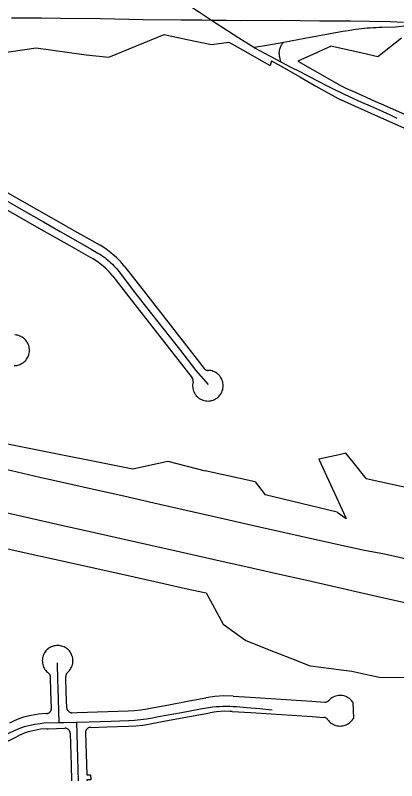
# Model space of a CAD drawing. Extents: x -2233 to 187241, y 4582 to 150524.
# Drawn here: x 94679 to 96173, y 55651 to 58649 of the extents above; entities that cross this region are included whole.
import ezdxf

# ---------------------------------------------------------------- set-up
doc = ezdxf.new("R2010")
doc.units = 0
doc.layers.add('GE_X_CL_2000', color=7, linetype='Continuous')
doc.layers.add('RW_X_Fee_RW', color=7, linetype='Continuous')

msp = doc.modelspace()

# ---------------------------------------------------------------- linework, layer by layer
at = {"layer": 'GE_X_CL_2000'}
for points in [[(95213.3, 58786.8), (95244.6, 58766), (95268.4, 58750.8), (95351.3, 58694.8), (95399.9, 58662.2), (95439.5, 58635.7), (95447.3, 58630.7), (95554.3, 58560.6), (95613, 58524.8), (95613.5, 58524.5)], [(94663.2, 58639.5), (94780.7, 58639.4), (94855.9, 58638.5), (95012.4, 58636.6), (95180.1, 58633.3), (95328.7, 58631.5), (95409.5, 58631.3), (95447.3, 58630.7), (95484.9, 58630.1), (95506.2, 58630.2), (95560.4, 58629.5), (95718.4, 58629.8), (95872.2, 58627.9), (95991.5, 58627.5), (96065.5, 58627), (96148, 58625.6), (96199.9, 58623.2)], [(95730.8, 58544.7), (95813, 58560.2), (95926.6, 58580.8), (95961.4, 58587.2), (95982.5, 58590.5), (96003.6, 58593.4), (96024.8, 58596.2), (96057.6, 58599.9), (96069.2, 58600.9), (96080.8, 58601.7), (96092.5, 58602.2), (96104.1, 58602.4), (96115.8, 58602.4), (96167.8, 58604.4), (96216.5, 58609.3), (96269.8, 58616.2)], [(95613.5, 58524.5), (95615.7, 58524.8), (95664.7, 58532.7), (95730.8, 58544.7)], [(95719.5, 58467.1), (95715, 58485.6), (95714.2, 58489.1), (95713.6, 58492.6), (95713.2, 58496.1), (95713, 58499.7), (95713, 58503.2), (95713.3, 58506.8), (95713.7, 58510.3), (95714.3, 58513.8), (95715.1, 58517.2), (95716.1, 58520.6), (95717.7, 58524.8), (95720.3, 58530.4), (95722.1, 58533.5), (95724, 58536.5), (95726.1, 58539.4), (95728.4, 58542.1), (95730.8, 58544.7)], [(95613.5, 58524.5), (95618.8, 58521.2), (95677.1, 58489.7), (95719.5, 58467.1)], [(95719.5, 58467.1), (95758.7, 58446.3), (95793, 58428.7), (95857.8, 58395), (95909, 58368.9), (95969.5, 58339.3), (96035.6, 58309.6), (96069, 58294.8), (96104.1, 58278.9), (96147.9, 58259.4), (96174.2, 58246.4)], [(94642.9, 57923.2), (94710.2, 57884.9), (94788.5, 57840.6), (94854.7, 57802.5), (94914.6, 57769), (94975.2, 57733.5), (94995.7, 57722), (95002.6, 57717.9), (95009.3, 57713.7), (95015.9, 57709.3), (95022.4, 57704.8), (95028.8, 57700.1), (95035, 57695.2), (95041.2, 57690.2), (95047.2, 57685), (95053, 57679.6), (95058.8, 57674.2), (95064.3, 57668.5), (95069.8, 57662.8), (95075.1, 57656.9), (95080.2, 57650.8), (95085.2, 57644.6), (95146.1, 57564.5), (95193, 57504.8), (95257, 57423.3), (95321.8, 57340.8), (95385.9, 57258.2), (95434.3, 57202.4)], [(96377.1, 56483.2), (96247, 56510.6), (96183, 56524.8), (96125.2, 56537.7), (96047.4, 56552.3), (95933, 56577.6), (95799.2, 56607.4), (95624.3, 56647), (95498, 56675.4), (95376.5, 56702.7), (95220.9, 56738), (95104.1, 56765.1), (94985.2, 56791.6), (94863.1, 56819.2), (94775.2, 56839), (94663.4, 56864.9), (94553.9, 56889.5), (94325.3, 56940.9), (94185, 56972.3), (94055.2, 57001.6), (94026.6, 57009.4), (94024.6, 57009.9)], [(93733.7, 56899.3), (93768.2, 56889.2), (93982.4, 56845.1), (94026.6, 56836.1), (94114.6, 56818.2), (94232.5, 56793), (94377.9, 56760.5), (94507.2, 56731.6), (94652.8, 56698.9), (94768.1, 56672.9), (94860, 56652.1), (94937, 56634.7), (95041.7, 56611.1), (95326.2, 56547.1), (95424.3, 56524.8), (95480.8, 56512), (95594.2, 56487), (95702.1, 56463), (95821.1, 56435.8), (96093.9, 56374), (96228, 56344.2), (96377.1, 56310.1)], [(94842.1, 56112.9), (94843.7, 56043.5), (94845.1, 56014), (94847.3, 55923.8), (94849.1, 55878.7)], [(94918.4, 55880.2), (94967.9, 55881.1), (95054.6, 55884.3), (95121.8, 55886.6), (95145.5, 55888), (95169.1, 55890.3), (95180.9, 55891.7), (95192.6, 55893.3), (95216, 55897.1), (95239.5, 55901.8), (95329.8, 55918.3), (95404.8, 55932.5), (95451.5, 55940.5), (95465.3, 55941.3), (95478.6, 55941.9), (95492, 55942.2), (95505.3, 55942.3), (95518.6, 55942.1), (95532, 55941.7), (95545.3, 55941.1), (95558.6, 55940.2), (95571.9, 55939.1), (95584.9, 55937.7), (95636.8, 55933.1), (95685.2, 55928.8)], [(94651.2, 55835.3), (94678.6, 55848.4), (94694.1, 55855.1), (94714.6, 55862.8), (94736.2, 55868.3), (94754.1, 55872), (94775.7, 55875), (94790.4, 55877), (94849.1, 55878.7)], [(94849.1, 55878.7), (94869.1, 55879.2), (94918.4, 55880.2)], [(94918.4, 55880.2), (94919.7, 55835.2), (94922.8, 55739.2), (94925.2, 55650.6)]]:
    msp.add_lwpolyline(points, dxfattribs=at)
at = {"layer": 'RW_X_Fee_RW'}
for p, q in [((95044.8, 58485.1), (95261.4, 58574.7)), ((95261.4, 58574.7), (95352.4, 58555.1)), ((95352.4, 58555.1), (95447.1, 58534.8)), ((95447.1, 58534.8), (95515.6, 58544.7)), ((96191.9, 58560.3), (96099.2, 58487)), ((94595, 58498.2), (94760, 58521.6)), ((95858.8, 58502.9), (95785.8, 58469.8)), ((95682.5, 58471.3), (95677, 58452.2)), ((94877.7, 57823.9), (94648.5, 57953.4)), ((94877.7, 57823.9), (95010.9, 57748.3)), ((95108.4, 57664.1), (95189.3, 57560.3)), ((95061, 57627.3), (95123.7, 57546.8)), ((95189.3, 57560.3), (95418.5, 57265.9)), ((95123.7, 57546.8), (95371.2, 57229.1)), ((94493.7, 57000.2), (94713.6, 56956.9)), ((94713.6, 56956.9), (95139.7, 56872.9)), ((95139.7, 56872.9), (95276.5, 56902.9)), ((95276.5, 56902.9), (95423, 56865.1)), ((95868.5, 56909.8), (95975.4, 56678.5)), ((95618.1, 56821.1), (95423, 56865.1)), ((96053.6, 56835.2), (96346.3, 56769.4)), ((95618.1, 56821.1), (95658.1, 56771.1)), ((95939.9, 56702.4), (95658.1, 56771.1)), ((95939.9, 56702.4), (95975.4, 56678.5)), ((95426.5, 56386.3), (95492.9, 56263.5)), ((95966.5, 56084.2), (95997.5, 56080.2)), ((96103.9, 56056.4), (96283.8, 56054.3)), ((96001.5, 55958.1), (96003.4, 55894.4)), ((94900.8, 55917), (94920.8, 55917.6)), ((94953.3, 55838.6), (94958.5, 55673.7)), ((94958.5, 55673.7), (94973.4, 55674.1)), ((94973.4, 55674.1), (94974.1, 55654.2)), ((94974.1, 55654.2), (94959.1, 55653.7))]:
    msp.add_line(p, q, dxfattribs=at)
for points in [[(95515.6, 58544.7), (95547.7, 58526.3), (95589.7, 58502.2), (95633.1, 58477.4), (95677, 58452.2)], [(94760, 58521.6), (94955.7, 58495), (95044.8, 58485.1)], [(95858.8, 58502.9), (95867.8, 58507), (95915.5, 58528.6)], [(96099.2, 58487), (96038, 58500.9), (95915.5, 58528.6)], [(95682.5, 58471.3), (95731.5, 58443.3), (95793.1, 58408), (95856, 58372), (95944.2, 58323)], [(95785.8, 58469.8), (95860.8, 58426.9), (95955.4, 58372.7)], [(95955.4, 58372.7), (95976.6, 58363.3), (96010.2, 58348.3)], [(96010.2, 58348.3), (96099.7, 58308.3), (96109.1, 58304.1), (96493.6, 58132.6)], [(95944.2, 58323), (96109.6, 58249.2), (96259.7, 58182.2), (96352.2, 58140.9), (96379.1, 58128.9)], [(94593, 57916.6), (94596.6, 57914.5), (94770.1, 57816), (94889.3, 57748.4), (94981.3, 57696.1)], [(95108.4, 57664.1), (95091.7, 57683.9), (95073.4, 57702.3), (95062.3, 57711.2), (95053.2, 57718.8), (95033, 57734.6), (95010.9, 57748.3)], [(95061, 57627.3), (95047.4, 57643.4), (95032.4, 57658.5), (95016.4, 57672.4), (94999.3, 57684.9), (94981.3, 57696.1)], [(94673.6, 57277), (94678.8, 57277.2), (94683.9, 57277.8), (94689, 57278.9), (94694, 57280.4), (94698.8, 57282.3), (94703.4, 57284.6), (94707.9, 57287.3), (94712, 57290.4), (94715.9, 57293.9), (94719.5, 57297.6), (94722.7, 57301.7), (94725.6, 57306), (94728.1, 57310.6), (94730.1, 57315.3), (94731.6, 57319.5), (94731.8, 57320.2), (94733, 57325.3), (94733.8, 57330.4), (94734.2, 57335.6), (94734.1, 57340.8), (94733.5, 57345.9), (94732.5, 57351), (94731.1, 57356), (94729.2, 57360.9), (94727, 57365.5), (94724.3, 57370), (94721.3, 57374.2), (94717.9, 57378.1), (94714.2, 57381.8), (94710.1, 57385), (94705.8, 57388), (94702, 57390.1), (94701.3, 57390.5), (94696.6, 57392.7), (94691.7, 57394.4), (94686.7, 57395.7), (94681.6, 57396.5), (94676.4, 57397)], [(95381.7, 57167.5), (95383.8, 57164.4), (95384.6, 57163.1), (95387.8, 57159), (95391.4, 57155.3), (95395.3, 57151.8), (95399.4, 57148.7), (95403.8, 57145.9), (95408.5, 57143.6), (95413.3, 57141.7), (95418.3, 57140.1), (95423.4, 57139.1), (95428.5, 57138.4), (95433.7, 57138.2), (95438.9, 57138.5), (95444.1, 57139.2), (95449.1, 57140.4), (95454.1, 57142), (95458.9, 57144), (95463.5, 57146.4), (95467.8, 57149.2), (95472, 57152.4), (95475.8, 57155.9), (95479.3, 57159.8), (95482.4, 57163.9), (95485.2, 57168.3), (95487.6, 57172.9), (95489.6, 57177.7), (95491.2, 57182.6), (95492.3, 57187.7), (95493, 57192.9), (95493.3, 57198.1), (95493, 57203.3), (95492.4, 57208.4), (95491.3, 57213.5), (95489.7, 57218.5), (95487.8, 57223.3), (95485.4, 57227.9), (95482.6, 57232.3), (95479.5, 57236.5), (95476, 57240.3), (95472.2, 57243.9), (95468.1, 57247.1), (95463.8, 57249.9), (95459.2, 57252.3), (95454.4, 57254.4), (95449.5, 57256), (95444.4, 57257.2), (95439.2, 57257.9), (95434.1, 57258.2)], [(95418.5, 57265.9), (95419.7, 57264.6), (95421, 57263.3), (95422.4, 57262.2), (95423.9, 57261.2), (95425.4, 57260.3), (95427.1, 57259.6), (95428.8, 57259), (95430.5, 57258.6), (95432.3, 57258.3), (95434.1, 57258.2)], [(95374.9, 57212.1), (95375.2, 57213.9), (95375.4, 57215.7), (95375.4, 57217.5), (95375.3, 57219.3), (95375, 57221), (95374.5, 57222.8), (95373.9, 57224.4), (95373.1, 57226.1), (95372.2, 57227.6), (95371.2, 57229.1)], [(95374.9, 57212.1), (95373.9, 57207.1), (95373.4, 57202), (95373.3, 57196.8), (95373.6, 57191.7), (95374.4, 57186.6), (95375.6, 57181.6), (95377.2, 57176.7), (95379.3, 57172), (95381.7, 57167.5)], [(95973.7, 56934.1), (95967.9, 56932.8), (95947, 56927.9), (95868.5, 56909.8)], [(96053.6, 56835.2), (96002, 56899), (95973.7, 56934.1)], [(94442.9, 56604.8), (94661.3, 56556.2), (94713.1, 56544.7), (94832.1, 56518.3), (95104.1, 56457.9), (95184.7, 56440), (95265.3, 56422.1), (95345.9, 56404.2), (95426.5, 56386.3)], [(95492.9, 56263.5), (95510.8, 56250.7), (95582.1, 56199.8)], [(95582.1, 56199.8), (95592.6, 56195.7), (95673.6, 56163.6), (95754.7, 56131.6), (95830.2, 56101.7)], [(94883.5, 56074.9), (94885.6, 56076.8), (94887.3, 56078.4), (94890.8, 56082.3), (94893.9, 56086.5), (94896.7, 56090.9), (94899, 56095.5), (94901, 56100.3), (94902.5, 56105.3), (94903.6, 56110.4), (94904.2, 56115.5), (94904.4, 56120.7), (94904.1, 56125.9), (94903.4, 56131.1), (94902.3, 56136.1), (94901.7, 56137.8), (94900.7, 56141.1), (94898.7, 56145.9), (94896.3, 56150.5), (94893.5, 56154.9), (94890.3, 56159), (94886.8, 56162.8), (94882.9, 56166.3), (94882.1, 56166.9), (94878.8, 56169.5), (94874.4, 56172.3), (94869.8, 56174.7), (94865, 56176.7), (94860.1, 56178.2), (94855, 56179.4), (94849.9, 56180.1), (94844.7, 56180.3), (94842.7, 56180.2), (94839.5, 56180.1), (94834.3, 56179.5), (94829.2, 56178.4), (94824.3, 56176.9), (94819.4, 56174.9), (94814.8, 56172.5), (94810.4, 56169.8), (94806.3, 56166.7), (94805.6, 56166.1), (94802.4, 56163.2), (94798.8, 56159.4), (94795.6, 56155.3), (94792.8, 56151), (94790.3, 56146.4), (94788.3, 56141.6), (94786.6, 56136.5), (94785.5, 56131.6), (94784.7, 56126.5), (94784.4, 56121.3), (94784.5, 56116.1), (94785.1, 56110.9), (94786.2, 56105.8), (94787.6, 56100.8), (94789.5, 56096), (94791.8, 56091.4), (94794.5, 56086.9), (94797.6, 56082.7), (94801.1, 56078.8), (94804.8, 56075.2), (94808.9, 56072)], [(95830.2, 56101.7), (95835.7, 56101), (95916.1, 56090.6), (95966.5, 56084.2)], [(95997.5, 56080.2), (96067.7, 56064.5), (96103.9, 56056.4)], [(94816.4, 56057), (94816.2, 56058.7), (94816, 56060.4), (94815.5, 56062.1), (94815, 56063.7), (94814.3, 56065.3), (94813.4, 56066.8), (94812.4, 56068.2), (94811.4, 56069.6), (94810.2, 56070.8), (94808.9, 56072)], [(94820.2, 55934.5), (94818.2, 55999.6), (94816.4, 56057)], [(94883.5, 56074.9), (94882.2, 56073.6), (94881, 56072.3), (94879.9, 56070.9), (94878.9, 56069.3), (94878.1, 56067.7), (94877.4, 56066), (94876.9, 56064.3), (94876.5, 56062.5), (94876.4, 56060.7), (94876.3, 56058.8)], [(94880.2, 55936.4), (94878.3, 55996.5), (94876.3, 56058.8)], [(95195.4, 55932), (95200.6, 55933), (95280.2, 55948), (95359.8, 55963), (95425.2, 55975.4)], [(95531.7, 55981.9), (95496.1, 55982.7), (95460.5, 55980.5), (95425.2, 55975.4)], [(95531.7, 55981.9), (95599.4, 55977.5), (95679.6, 55972.3), (95759.8, 55967.2), (95840, 55962), (95891.1, 55958.7)], [(95891.1, 55958.7), (95892.9, 55958.7), (95894.7, 55958.8), (95896.5, 55959.1), (95898.2, 55959.5), (95899.9, 55960.1), (95901.5, 55960.9), (95903.1, 55961.7), (95904.6, 55962.8), (95905.9, 55963.9), (95907.2, 55965.2)], [(96001.5, 55958.1), (96000.5, 55959.4), (95997.2, 55963.7), (95993.5, 55967.6), (95989.5, 55971.2), (95985.2, 55974.4), (95980.7, 55977.2), (95975.9, 55979.6), (95970.9, 55981.5), (95965.8, 55983), (95960.5, 55984.1), (95955.2, 55984.6), (95949.8, 55984.7), (95944.5, 55984.3), (95939.2, 55983.5), (95934, 55982.1), (95929, 55980.3), (95924.1, 55978.1), (95919.5, 55975.5), (95915.1, 55972.4), (95911, 55969), (95907.2, 55965.2)], [(94799.4, 55913.8), (94801.1, 55913.8), (94802.8, 55914), (94804.5, 55914.3), (94806.2, 55914.7), (94807.8, 55915.3), (94809.4, 55916.1), (94810.9, 55916.9), (94812.3, 55917.9), (94813.7, 55919), (94814.9, 55920.2), (94816, 55921.6), (94817, 55923), (94817.9, 55924.5), (94818.6, 55926), (94819.3, 55927.6), (94819.7, 55929.3), (94820, 55931), (94820.2, 55932.7), (94820.2, 55934.5)], [(94880.2, 55936.4), (94880.3, 55934.6), (94880.6, 55932.9), (94881, 55931.2), (94881.6, 55929.6), (94882.3, 55928), (94883.2, 55926.4), (94884.1, 55925), (94885.3, 55923.7), (94886.5, 55922.4), (94887.8, 55921.3), (94889.2, 55920.2), (94890.7, 55919.4), (94892.3, 55918.6), (94893.9, 55918), (94895.6, 55917.5), (94897.3, 55917.2), (94899, 55917), (94900.8, 55917)], [(95120.7, 55923.9), (95145.7, 55925.3), (95170.6, 55928), (95195.4, 55932)], [(94799.4, 55913.8), (94769.6, 55911.4), (94740.1, 55906.4), (94711.2, 55898.9), (94692.6, 55892.4), (94683, 55888.8), (94673.9, 55884.8), (94655.8, 55876.3)], [(94920.8, 55917.6), (95040.9, 55921.4), (95120.7, 55923.9)], [(95206.5, 55873.1), (95281.9, 55887.3), (95441.1, 55917.1)], [(95527.9, 55922), (95521, 55922.2), (95497.2, 55922.7), (95466.6, 55920.8), (95441.1, 55917.1)], [(95527.9, 55922), (95601.2, 55917.3), (95681.4, 55912.1), (95761.6, 55906.9), (95841.8, 55901.8), (95887.3, 55898.8)], [(95902.4, 55890.3), (95901.3, 55891.8), (95900.1, 55893.1), (95898.7, 55894.3), (95897.3, 55895.4), (95895.8, 55896.3), (95894.2, 55897.1), (95892.5, 55897.8), (95890.8, 55898.3), (95889.1, 55898.6), (95887.3, 55898.8)], [(95122.6, 55863.9), (95150.7, 55865.5), (95178.7, 55868.6), (95202.3, 55872.4), (95206.5, 55873.1)], [(95902.4, 55890.3), (95905.5, 55886.3), (95909, 55882.5), (95912.7, 55879), (95916.8, 55875.8), (95921.1, 55873), (95922.8, 55872.1), (95925.6, 55870.6), (95930.4, 55868.6), (95935.2, 55867), (95940.2, 55865.8), (95945.3, 55865.1), (95950.5, 55864.8), (95955.6, 55864.9), (95960.7, 55865.5), (95965.7, 55866.5), (95970.7, 55867.9), (95975.5, 55869.7), (95980.1, 55872), (95984.5, 55874.6), (95988.7, 55877.6), (95992.6, 55881), (95996.2, 55884.7), (95999.4, 55888.6), (96002.3, 55892.9), (96003.4, 55894.4)], [(94802.7, 55853.9), (94777.9, 55852), (94753.4, 55847.9), (94729.1, 55841.6), (94713.5, 55836.2), (94705.9, 55833.3), (94700.4, 55830.9), (94698.2, 55830), (94683.3, 55823)], [(94802.7, 55853.9), (94807.7, 55854), (94872.7, 55856.1)], [(94893.3, 55836.7), (94893.2, 55838.5), (94892.9, 55840.2), (94892.5, 55841.9), (94891.9, 55843.5), (94891.2, 55845.1), (94890.3, 55846.6), (94889.3, 55848.1), (94888.2, 55849.4), (94887, 55850.7), (94885.7, 55851.8), (94884.3, 55852.8), (94882.8, 55853.7), (94881.2, 55854.5), (94879.6, 55855.1), (94877.9, 55855.6), (94876.2, 55855.9), (94874.4, 55856.1), (94872.7, 55856.1)], [(94972.6, 55859.2), (94970.9, 55859.1), (94969.2, 55858.8), (94967.5, 55858.4), (94965.8, 55857.8), (94964.2, 55857.1), (94962.7, 55856.2), (94961.3, 55855.2), (94959.9, 55854.1), (94958.7, 55852.9), (94957.5, 55851.6), (94956.5, 55850.2), (94955.6, 55848.7), (94954.9, 55847.1), (94954.3, 55845.5), (94953.8, 55843.8), (94953.5, 55842.1), (94953.3, 55840.3), (94953.3, 55838.6)], [(94972.6, 55859.2), (95037.6, 55861.3), (95122.6, 55863.9)], [(94483, 55720), (94554.2, 55756.6), (94625.3, 55793.2), (94683.3, 55823)], [(94893.3, 55836.7), (94897.2, 55711.8), (94899.1, 55650.6)], [(94959.1, 55653.7), (94959.2, 55650.6)]]:
    msp.add_lwpolyline(points, dxfattribs=at)

doc.saveas('drawing.dxf')
